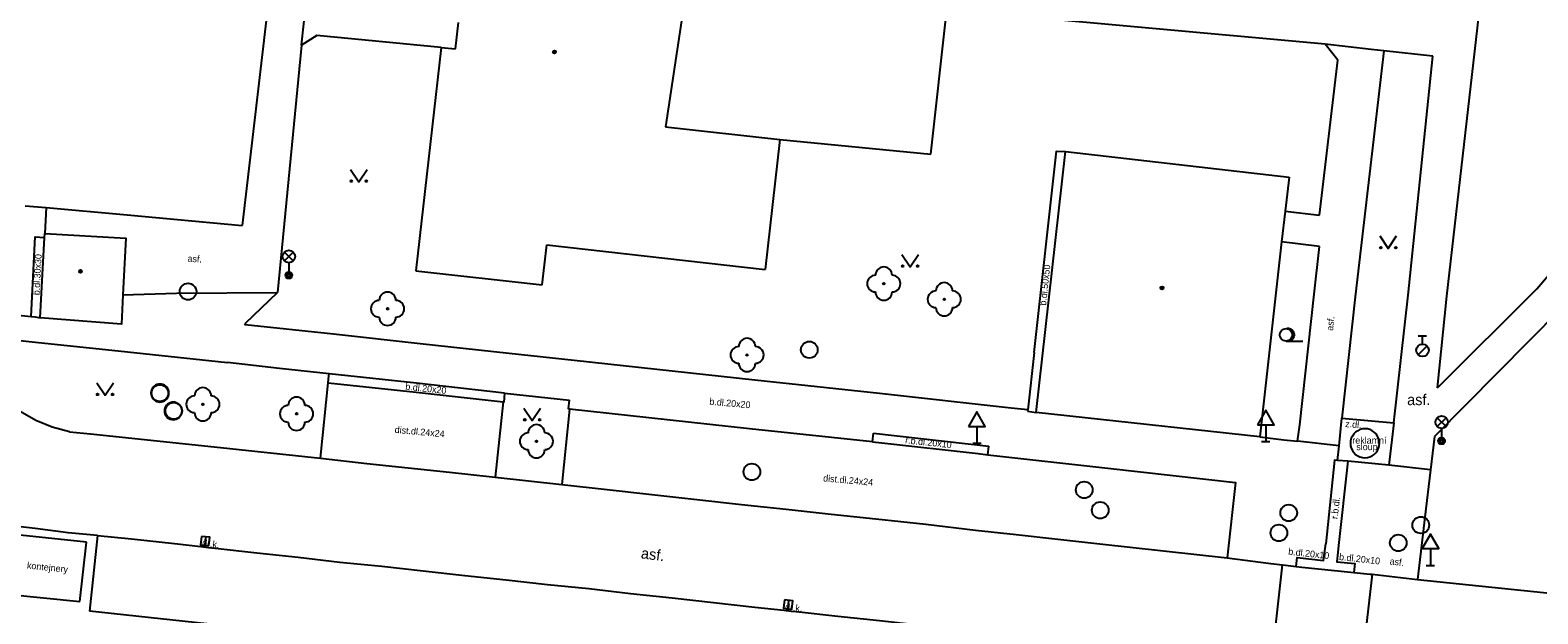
# Model space of a CAD drawing. Extents: x -595546 to -593986, y -1160845 to -1159202.
# Drawn here: x -594229.1 to -594138.7, y -1159845.4 to -1159810.4 of the extents above; entities that cross this region are included whole.
import ezdxf

# ---------------------------------------------------------------- set-up
doc = ezdxf.new("R2010")
doc.units = 0
for name, color, linetype in [('Level 22', 7, 'Continuous'), ('Level 27', 7, 'Continuous'), ('Level 28', 7, 'Continuous'), ('Level 33', 7, 'Continuous'), ('Level 34', 7, 'Continuous'), ('Level 36', 7, 'Continuous'), ('Level 39', 7, 'Continuous'), ('Specificka linie pasportu komunikaci', 7, 'Continuous'), ('TM - budovy zdene_ betonove - VP', 7, 'Continuous'), ('TM - chodniky - VP', 7, 'Continuous'), ('TM - komunikace - VP', 7, 'Continuous'), ('TM - plot zdeny_ ohradni zed - VP', 7, 'Continuous'), ('TM - pomocna konstrukcni linie', 7, 'Continuous'), ('TM - popis povrchu', 7, 'Continuous'), ('TM - poznamka', 7, 'Continuous'), ('TM - predmet maleho rozsahu (zamereny obvodem)', 7, 'Continuous'), ('TM - rozhrani mezi zpev. plochami mezi sebou - VP', 7, 'Continuous'), ('TM - rozhrani ploch obecne - VP', 7, 'Continuous')]:
    doc.layers.add(name, color=color, linetype=linetype)

msp = doc.modelspace()

# ---------------------------------------------------------------- linework, layer by layer
at = {"layer": 'Level 22'}
for centre in [(-594177.91, -1159825.59), (-594174.28, -1159826.53), (-594207.69, -1159827.1), (-594186.12, -1159829.87), (-594218.78, -1159832.83), (-594213.15, -1159833.4), (-594198.76, -1159835.05)]:
    msp.add_circle(centre, 0.05, dxfattribs=at)
for centre, start, end in [((-594177.91, -1159825.09), 0, 180), ((-594178.41, -1159825.59), 90, 270), ((-594177.41, -1159825.59), 270, 90), ((-594174.28, -1159826.03), 0, 180), ((-594208.19, -1159827.1), 90, 270), ((-594207.69, -1159826.6), 0, 180), ((-594207.19, -1159827.1), 270, 90), ((-594177.91, -1159826.09), 180, 0), ((-594174.78, -1159826.53), 90, 270), ((-594173.78, -1159826.53), 270, 90), ((-594174.28, -1159827.03), 180, 0), ((-594207.69, -1159827.6), 180, 0), ((-594186.12, -1159829.37), 0, 180), ((-594186.62, -1159829.87), 90, 270), ((-594185.62, -1159829.87), 270, 90), ((-594186.12, -1159830.37), 180, 0), ((-594218.78, -1159832.33), 0, 180), ((-594219.28, -1159832.83), 90, 270), ((-594218.28, -1159832.83), 270, 90), ((-594213.65, -1159833.4), 90, 270), ((-594213.15, -1159832.9), 0, 180), ((-594212.65, -1159833.4), 270, 90), ((-594218.78, -1159833.33), 180, 0), ((-594213.15, -1159833.9), 180, 0), ((-594199.26, -1159835.05), 90, 270), ((-594198.76, -1159834.55), 0, 180), ((-594198.26, -1159835.05), 270, 90), ((-594198.76, -1159835.55), 180, 0)]:
    msp.add_arc(centre, 0.5, start, end, dxfattribs=at)
at = {"layer": 'Level 27'}
for p, q in [((-594218.617, -1159840.781), (-594218.663, -1159841.279)), ((-594183.627, -1159844.591), (-594183.673, -1159845.089))]:
    msp.add_line(p, q, dxfattribs=at)
for points in [[(-594218.866, -1159840.758), (-594218.912, -1159841.256), (-594218.414, -1159841.302), (-594218.368, -1159840.804)], [(-594183.876, -1159844.568), (-594183.922, -1159845.066), (-594183.424, -1159845.112), (-594183.378, -1159844.614)]]:
    msp.add_lwpolyline(points, close=True, dxfattribs=at)
for centre in [(-594219.67, -1159826.07), (-594182.38, -1159829.56), (-594221.36, -1159832.16), (-594220.53, -1159833.23), (-594185.83, -1159836.89), (-594165.88, -1159837.97), (-594164.92, -1159839.19), (-594153.61, -1159839.35), (-594154.2, -1159840.55), (-594145.68, -1159840.08), (-594147.03, -1159841.15)]:
    msp.add_circle(centre, 0.5, dxfattribs=at)
at = {"layer": 'Level 28'}
for p, q in [((-594145.838, -1159829.862), (-594145.308, -1159829.332)), ((-594145.83, -1159828.715), (-594145.33, -1159828.715)), ((-594145.58, -1159829.215), (-594145.58, -1159828.715))]:
    msp.add_line(p, q, dxfattribs=at)
msp.add_circle((-594145.58, -1159829.59), 0.375, dxfattribs=at)
at = {"layer": 'Level 33'}
for p, q in [((-594213.885, -1159824.23), (-594213.355, -1159823.7)), ((-594213.885, -1159823.7), (-594213.355, -1159824.23)), ((-594213.62, -1159824.34), (-594213.62, -1159825.09)), ((-594144.695, -1159834.17), (-594144.165, -1159833.64)), ((-594144.695, -1159833.64), (-594144.165, -1159834.17)), ((-594144.43, -1159834.28), (-594144.43, -1159835.03))]:
    msp.add_line(p, q, dxfattribs=at)
for centre, radius in [((-594213.62, -1159823.965), 0.375), ((-594213.62, -1159825.09), 0.2), ((-594213.62, -1159825.09), 0.145), ((-594213.62, -1159825.09), 0.0876), ((-594144.43, -1159833.905), 0.375), ((-594144.43, -1159835.03), 0.2), ((-594144.43, -1159835.03), 0.145), ((-594144.43, -1159835.03), 0.0876)]:
    msp.add_circle(centre, radius, dxfattribs=at)
at = {"layer": 'Level 34'}
for p, q in [((-594172.32, -1159834.152), (-594172.32, -1159835.17)), ((-594154.99, -1159834.052), (-594154.99, -1159835.07)), ((-594172.57, -1159835.17), (-594172.07, -1159835.17)), ((-594155.24, -1159835.07), (-594154.74, -1159835.07)), ((-594145.1, -1159841.482), (-594145.1, -1159842.5)), ((-594145.35, -1159842.5), (-594144.85, -1159842.5))]:
    msp.add_line(p, q, dxfattribs=at)
for points in [[(-594172.82, -1159834.152), (-594171.82, -1159834.152), (-594172.32, -1159833.286)], [(-594155.49, -1159834.052), (-594154.49, -1159834.052), (-594154.99, -1159833.186)], [(-594145.6, -1159841.482), (-594144.6, -1159841.482), (-594145.1, -1159840.616)]]:
    msp.add_lwpolyline(points, close=True, dxfattribs=at)
at = {"layer": 'Level 36'}
msp.add_line((-594153.77, -1159829.035), (-594152.77, -1159829.035), dxfattribs=at)
for points in [[(-594209.92, -1159818.74), (-594209.42, -1159819.49), (-594208.92, -1159818.74)], [(-594148.13, -1159822.73), (-594147.63, -1159823.48), (-594147.13, -1159822.73)], [(-594176.83, -1159823.84), (-594176.33, -1159824.59), (-594175.83, -1159823.84)], [(-594225.15, -1159831.54), (-594224.65, -1159832.29), (-594224.15, -1159831.54)], [(-594199.51, -1159833.06), (-594199.01, -1159833.81), (-594198.51, -1159833.06)]]:
    msp.add_lwpolyline(points, dxfattribs=at)
for centre, radius in [((-594209.87, -1159819.44), 0.05), ((-594208.971, -1159819.44), 0.05), ((-594148.08, -1159823.43), 0.05), ((-594147.181, -1159823.43), 0.05), ((-594176.78, -1159824.54), 0.05), ((-594175.881, -1159824.54), 0.05), ((-594153.77, -1159828.659), 0.375), ((-594225.1, -1159832.24), 0.05), ((-594224.201, -1159832.24), 0.05), ((-594199.46, -1159833.76), 0.05), ((-594198.561, -1159833.76), 0.05)]:
    msp.add_circle(centre, radius, dxfattribs=at)
msp.add_arc((-594153.645, -1159828.659), 0.375, 260.40593, 99.59407, dxfattribs=at)
at = {"layer": 'Level 39'}
for centre, radius in [((-594197.68, -1159811.69), 0.09), ((-594197.68, -1159811.69), 0.0398), ((-594226.12, -1159824.86), 0.09), ((-594226.12, -1159824.86), 0.0398), ((-594161.21, -1159825.85), 0.09), ((-594161.21, -1159825.85), 0.0398)]:
    msp.add_circle(centre, radius, dxfattribs=at)
at = {"layer": 'Specificka linie pasportu komunikaci'}
for points in [[(-594212.85, -1159811.28), (-594212.3, -1159806.14)], [(-594148.65, -1159811.54), (-594151.42, -1159811.23)], [(-594147.89, -1159811.62), (-594148.65, -1159811.54)], [(-594150.58, -1159835.33), (-594153.08, -1159835.04)], [(-594145.1, -1159836.77), (-594147.6, -1159836.49)]]:
    msp.add_lwpolyline(points, dxfattribs=at)
at = {"layer": 'TM - budovy zdene_ betonove - VP'}
for points in [[(-594189.99, -1159809.42), (-594191.02, -1159816.19)], [(-594203.61, -1159811.51), (-594203.43, -1159809.93)], [(-594204.48, -1159811.42), (-594205.99, -1159824.83)], [(-594204.48, -1159811.42), (-594203.61, -1159811.51)], [(-594191.02, -1159816.19), (-594184.15, -1159816.95)], [(-594184.15, -1159816.95), (-594185.03, -1159824.74)], [(-594168.77, -1159833.32), (-594168.21, -1159828.35), (-594167.01, -1159817.66)], [(-594167.01, -1159817.66), (-594153.59, -1159819.21)], [(-594153.59, -1159819.21), (-594153.83, -1159821.25)], [(-594153.83, -1159821.25), (-594154.04, -1159823.09)], [(-594228.54, -1159827.65), (-594228.28, -1159822.82)], [(-594228.28, -1159822.82), (-594228.27, -1159822.58)], [(-594228.27, -1159822.58), (-594223.41, -1159822.87), (-594223.58, -1159826.26)], [(-594198.41, -1159825.67), (-594198.14, -1159823.26)], [(-594198.14, -1159823.26), (-594185.03, -1159824.74)], [(-594154.04, -1159823.09), (-594155.34, -1159834.79)], [(-594205.99, -1159824.83), (-594198.41, -1159825.67)], [(-594223.58, -1159826.26), (-594223.67, -1159828.03), (-594228.54, -1159827.65)], [(-594155.34, -1159834.79), (-594168.77, -1159833.32)]]:
    msp.add_lwpolyline(points, dxfattribs=at)
at = {"layer": 'TM - chodniky - VP'}
for points in [[(-594144.68, -1159831.85), (-594144.11, -1159826.34), (-594139.8, -1159788.51)], [(-594175.09, -1159817.82), (-594174.13, -1159809.17)], [(-594151.42, -1159811.23), (-594174.13, -1159809.17)], [(-594211.94, -1159810.71), (-594212.85, -1159811.28)], [(-594204.48, -1159811.42), (-594211.94, -1159810.71)], [(-594150.66, -1159812.18), (-594151.42, -1159811.23)], [(-594212.85, -1159811.28), (-594214.29, -1159826.13)], [(-594147.89, -1159811.62), (-594149.61, -1159826.39), (-594150.41, -1159833.66)], [(-594144.95, -1159811.95), (-594147.89, -1159811.62)], [(-594147.3, -1159833.94), (-594146.43, -1159826.29), (-594144.95, -1159811.95)], [(-594151.76, -1159821.49), (-594150.66, -1159812.18)], [(-594184.15, -1159816.95), (-594175.09, -1159817.82)], [(-594228.18, -1159821.03), (-594228.27, -1159822.58)], [(-594153.83, -1159821.25), (-594151.76, -1159821.49)], [(-594229.09, -1159827.57), (-594228.84, -1159822.79), (-594228.28, -1159822.82)], [(-594133.11, -1159822.76), (-594137.31, -1159827.15), (-594144.86, -1159834.76)], [(-594138.71, -1159825.91), (-594135.55, -1159822.21)], [(-594151.75, -1159823.36), (-594154.04, -1159823.09)], [(-594152.94, -1159834.06), (-594152.07, -1159826.22), (-594151.75, -1159823.36)], [(-594210.93, -1159828.62), (-594216.24, -1159828.06), (-594216.22, -1159827.97), (-594214.29, -1159826.13)], [(-594144.68, -1159831.85), (-594138.71, -1159825.91)], [(-594232.44, -1159827.23), (-594232.18, -1159827.25), (-594229.09, -1159827.57)], [(-594232.31, -1159828.73), (-594232.01, -1159828.77), (-594228.65, -1159829.12), (-594223.86, -1159829.63), (-594217.31, -1159830.33)], [(-594169.27, -1159833.16), (-594170.27, -1159833.06), (-594178.16, -1159832.19), (-594185.66, -1159831.39), (-594196.49, -1159830.21), (-594200.4, -1159829.79), (-594205.73, -1159829.21), (-594210.93, -1159828.62)], [(-594211.2, -1159831.01), (-594214.18, -1159830.69), (-594217.31, -1159830.33)], [(-594211.26, -1159831.55), (-594211.21, -1159831.13)], [(-594211.21, -1159831.13), (-594211.2, -1159831.01)], [(-594200.67, -1159832.16), (-594200.71, -1159832.7), (-594200.76, -1159832.69)], [(-594200.67, -1159832.16), (-594196.77, -1159832.58)], [(-594196.78, -1159833.12), (-594196.83, -1159833.11), (-594196.77, -1159832.58)], [(-594169.27, -1159833.16), (-594169.28, -1159833.24)], [(-594169.28, -1159833.24), (-594168.77, -1159833.32)], [(-594150.41, -1159833.66), (-594147.3, -1159833.94)], [(-594153.08, -1159835.04), (-594152.94, -1159834.06)], [(-594144.86, -1159834.76), (-594145.1, -1159836.77)], [(-594155.34, -1159834.79), (-594153.9, -1159834.96)], [(-594153.9, -1159834.96), (-594153.08, -1159835.04)], [(-594145.1, -1159836.77), (-594145.44, -1159839.61)], [(-594145.44, -1159839.61), (-594145.88, -1159843.34)]]:
    msp.add_lwpolyline(points, dxfattribs=at)
at = {"layer": 'TM - komunikace - VP'}
for points in [[(-594212.36, -1159787.39), (-594216.43, -1159822.11)], [(-594229.45, -1159820.92), (-594228.18, -1159821.03)], [(-594228.18, -1159821.03), (-594223.32, -1159821.46), (-594216.43, -1159822.11)], [(-594211.71, -1159836.07), (-594211.26, -1159831.55)], [(-594211.26, -1159831.55), (-594205.97, -1159832.11), (-594200.76, -1159832.69)], [(-594228.81, -1159833.8), (-594229.74, -1159833.26), (-594230.58, -1159832.6)], [(-594200.76, -1159832.69), (-594201.24, -1159837.21)], [(-594226.78, -1159834.48), (-594227.82, -1159834.21), (-594228.81, -1159833.8)], [(-594196.78, -1159833.12), (-594197.24, -1159837.65)], [(-594178.59, -1159835.09), (-594185.97, -1159834.31), (-594196.78, -1159833.12)], [(-594226.78, -1159834.48), (-594225.53, -1159834.61), (-594218.11, -1159835.39), (-594211.71, -1159836.07)], [(-594178.59, -1159835.09), (-594178.03, -1159835.15), (-594172.25, -1159835.79)], [(-594172.25, -1159835.79), (-594171.66, -1159835.86)], [(-594171.66, -1159835.86), (-594164.46, -1159836.66), (-594156.8, -1159837.53), (-594157.31, -1159842.04)], [(-594201.24, -1159837.21), (-594197.24, -1159837.65)], [(-594225.11, -1159840.71), (-594226.87, -1159840.54), (-594228.85, -1159840.28), (-594230.07, -1159840.15)], [(-594225.11, -1159840.71), (-594225.59, -1159845.24)], [(-594157.31, -1159842.04), (-594154.68, -1159842.38)], [(-594154.68, -1159842.38), (-594153.99, -1159842.47)], [(-594153.99, -1159842.47), (-594153.81, -1159842.49)], [(-594153.81, -1159842.49), (-594153.17, -1159842.57)], [(-594153.17, -1159842.57), (-594152.82, -1159842.61), (-594149.88, -1159842.91), (-594149.69, -1159842.93)], [(-594149.69, -1159842.93), (-594148.72, -1159843.02)], [(-594148.72, -1159843.02), (-594148.6, -1159843.03)], [(-594148.6, -1159843.03), (-594145.88, -1159843.34)], [(-594145.88, -1159843.34), (-594138.32, -1159844.12), (-594125.35, -1159845.55)], [(-594213.54, -1159846.55), (-594225.59, -1159845.24)]]:
    msp.add_lwpolyline(points, dxfattribs=at)
at = {"layer": 'TM - plot zdeny_ ohradni zed - VP'}
for points in [[(-594225.77, -1159841.1), (-594230.12, -1159840.64)], [(-594226.17, -1159844.66), (-594225.77, -1159841.1)], [(-594230.52, -1159844.23), (-594226.17, -1159844.66)]]:
    msp.add_lwpolyline(points, dxfattribs=at)
at = {"layer": 'TM - pomocna konstrukcni linie'}
msp.add_lwpolyline([(-594168.89, -1159829.73), (-594167.54, -1159817.64), (-594167.01, -1159817.66)], dxfattribs=at)
at = {"layer": 'TM - predmet maleho rozsahu (zamereny obvodem)'}
msp.add_lwpolyline([(-594148.16, -1159835.17), (-594148.17, -1159835.02), (-594148.21, -1159834.87), (-594148.27, -1159834.74), (-594148.36, -1159834.61), (-594148.47, -1159834.5), (-594148.59, -1159834.42), (-594148.73, -1159834.35), (-594148.88, -1159834.31), (-594149.03, -1159834.3), (-594149.18, -1159834.31), (-594149.33, -1159834.35), (-594149.46, -1159834.42), (-594149.59, -1159834.5), (-594149.7, -1159834.61), (-594149.78, -1159834.74), (-594149.85, -1159834.87), (-594149.89, -1159835.02), (-594149.9, -1159835.17), (-594149.89, -1159835.32), (-594149.85, -1159835.47), (-594149.78, -1159835.61), (-594149.7, -1159835.73), (-594149.59, -1159835.84), (-594149.46, -1159835.93), (-594149.33, -1159835.99), (-594149.18, -1159836.03), (-594149.03, -1159836.04), (-594148.88, -1159836.03), (-594148.73, -1159835.99), (-594148.59, -1159835.93), (-594148.47, -1159835.84), (-594148.36, -1159835.73), (-594148.27, -1159835.61), (-594148.21, -1159835.47), (-594148.17, -1159835.32), (-594148.16, -1159835.17)], dxfattribs=at)
at = {"layer": 'TM - rozhrani mezi zpev. plochami mezi sebou - VP'}
for points in [[(-594223.58, -1159826.26), (-594220.37, -1159826.17), (-594214.29, -1159826.13)], [(-594229.09, -1159827.57), (-594228.85, -1159827.59), (-594228.54, -1159827.65)], [(-594200.67, -1159832.16), (-594205.95, -1159831.57), (-594211.2, -1159831.01)], [(-594150.58, -1159835.33), (-594150.41, -1159833.66)], [(-594178.59, -1159835.09), (-594178.53, -1159834.57)], [(-594178.53, -1159834.57), (-594171.6, -1159835.34)], [(-594147.3, -1159833.94), (-594147.6, -1159836.49)], [(-594171.66, -1159835.86), (-594171.6, -1159835.34)], [(-594150.67, -1159836.21), (-594150.58, -1159835.33)], [(-594211.71, -1159836.07), (-594208.94, -1159836.38), (-594206.45, -1159836.65), (-594203.98, -1159836.91), (-594201.24, -1159837.21)], [(-594150.67, -1159836.21), (-594150.86, -1159836.19), (-594151.38, -1159841.21)], [(-594150.06, -1159836.25), (-594150.67, -1159836.21)], [(-594150.06, -1159836.25), (-594150.62, -1159841.31)], [(-594147.6, -1159836.49), (-594150.06, -1159836.25)], [(-594197.24, -1159837.65), (-594194.51, -1159837.95), (-594191.83, -1159838.25), (-594189.13, -1159838.54), (-594186.45, -1159838.84), (-594183.77, -1159839.13), (-594181.07, -1159839.43), (-594178.39, -1159839.71), (-594175.38, -1159840.03), (-594172.41, -1159840.38), (-594169.97, -1159840.65), (-594167.46, -1159840.93)], [(-594225.11, -1159840.71), (-594223.06, -1159840.9)], [(-594223.06, -1159840.9), (-594220.49, -1159841.19), (-594218.91, -1159841.37), (-594218.44, -1159841.42), (-594218.04, -1159841.47), (-594215.53, -1159841.74), (-594213.05, -1159842.01), (-594210.55, -1159842.3), (-594208.04, -1159842.55), (-594205.55, -1159842.82), (-594203.06, -1159843.1), (-594200.58, -1159843.37), (-594198.09, -1159843.64), (-594195.61, -1159843.89), (-594193.12, -1159844.18), (-594190.62, -1159844.45), (-594188.13, -1159844.73), (-594185.66, -1159845.01), (-594183.91, -1159845.19), (-594183.46, -1159845.24), (-594183.16, -1159845.27), (-594180.67, -1159845.54), (-594178.16, -1159845.81), (-594175.66, -1159846.08)], [(-594167.46, -1159840.93), (-594164.95, -1159841.2), (-594157.31, -1159842.04)], [(-594153.17, -1159842.57), (-594153.1, -1159842.02), (-594151.52, -1159842.2), (-594151.44, -1159841.63)], [(-594151.44, -1159841.63), (-594151.38, -1159841.21)], [(-594150.66, -1159841.72), (-594150.72, -1159842.29), (-594149.64, -1159842.39), (-594149.69, -1159842.93)], [(-594150.62, -1159841.31), (-594150.66, -1159841.72)]]:
    msp.add_lwpolyline(points, dxfattribs=at)
at = {"layer": 'TM - rozhrani ploch obecne - VP'}
for points in [[(-594168.89, -1159829.73), (-594169.27, -1159833.16)], [(-594220.82, -1159832.16), (-594220.83, -1159832.07), (-594220.85, -1159831.97), (-594220.89, -1159831.89), (-594220.95, -1159831.81), (-594221.01, -1159831.75), (-594221.09, -1159831.69), (-594221.18, -1159831.65), (-594221.27, -1159831.63), (-594221.36, -1159831.62), (-594221.45, -1159831.63), (-594221.55, -1159831.65), (-594221.63, -1159831.69), (-594221.71, -1159831.75), (-594221.77, -1159831.81), (-594221.83, -1159831.89), (-594221.87, -1159831.97), (-594221.89, -1159832.07), (-594221.9, -1159832.16), (-594221.89, -1159832.25), (-594221.87, -1159832.34), (-594221.83, -1159832.43), (-594221.77, -1159832.51), (-594221.71, -1159832.57), (-594221.63, -1159832.63), (-594221.55, -1159832.67), (-594221.45, -1159832.69), (-594221.36, -1159832.7), (-594221.27, -1159832.69), (-594221.18, -1159832.67), (-594221.09, -1159832.63), (-594221.01, -1159832.57), (-594220.95, -1159832.51), (-594220.89, -1159832.43), (-594220.85, -1159832.34), (-594220.83, -1159832.25), (-594220.82, -1159832.16)], [(-594220.03, -1159833.23), (-594220.04, -1159833.14), (-594220.06, -1159833.05), (-594220.1, -1159832.97), (-594220.16, -1159832.89), (-594220.22, -1159832.83), (-594220.3, -1159832.78), (-594220.38, -1159832.74), (-594220.47, -1159832.71), (-594220.56, -1159832.71), (-594220.65, -1159832.71), (-594220.74, -1159832.74), (-594220.82, -1159832.78), (-594220.9, -1159832.83), (-594220.96, -1159832.89), (-594221.02, -1159832.97), (-594221.06, -1159833.05), (-594221.08, -1159833.14), (-594221.09, -1159833.23), (-594221.08, -1159833.33), (-594221.06, -1159833.41), (-594221.02, -1159833.5), (-594220.96, -1159833.57), (-594220.9, -1159833.64), (-594220.82, -1159833.69), (-594220.74, -1159833.73), (-594220.65, -1159833.75), (-594220.56, -1159833.76), (-594220.47, -1159833.75), (-594220.38, -1159833.73), (-594220.3, -1159833.69), (-594220.22, -1159833.64), (-594220.16, -1159833.57), (-594220.1, -1159833.5), (-594220.06, -1159833.41), (-594220.04, -1159833.33), (-594220.03, -1159833.23)], [(-594154.64, -1159848.37), (-594154.29, -1159845.16), (-594153.99, -1159842.47)], [(-594148.6, -1159843.03), (-594148.91, -1159845.81), (-594149.24, -1159848.95)]]:
    msp.add_lwpolyline(points, dxfattribs=at)

# ---------------------------------------------------------------- texts
at = {"layer": 'TM - popis povrchu'}
for s, height, rotation, p in [('b.dl.30x30', 0.4, 87, (-594228.58, -1159826.29)), ('asf.', 0.4, 356.25219, (-594219.71, -1159824.27)), ('b.dl.50x50', 0.4, 84, (-594168.17, -1159826.92)), ('asf.', 0.4, 84, (-594150.95, -1159828.43)), ('b.dl.20x20', 0.4, 353.97814, (-594206.64, -1159831.95)), ('b.dl.20x20', 0.4, 354.86582, (-594188.39, -1159832.85)), ('z.dl.', 0.4, 355, (-594150.23, -1159834.19)), ('dist.dl.24x24', 0.4, 354.86582, (-594207.28, -1159834.54)), ('r.b.dl.20x10', 0.4, 354, (-594176.64, -1159835.17)), ('dist.dl.24x24', 0.4, 354.86582, (-594181.56, -1159837.45)), ('r.b.dl.', 0.4, 83.68467, (-594150.67, -1159839.73)), ('dr.k.', 0.4, 353, (-594218.84, -1159841.33)), ('asf.', 0.65, 353, (-594192.51, -1159842.07)), ('b.dl.20x10', 0.4, 353.7338, (-594153.65, -1159841.85)), ('b.dl.20x10', 0.4, 353.7338, (-594150.6, -1159842.17)), ('asf.', 0.4, 353, (-594147.57, -1159842.43)), ('dr.k.', 0.4, 354, (-594183.85, -1159845.18))]:
    msp.add_text(s, height=height, rotation=rotation, dxfattribs=at).set_placement(p)
msp.add_text('asf.', height=0.65, dxfattribs=at).set_placement((-594146.5, -1159832.88))
at = {"layer": 'TM - poznamka'}
for s, p in [('reklamní', (-594149.79, -1159835.19)), ('sloup', (-594149.55, -1159835.58))]:
    msp.add_text(s, height=0.4, dxfattribs=at).set_placement(p)
msp.add_text('kontejnery', height=0.4, rotation=354, dxfattribs=at).set_placement((-594229.35, -1159842.68))

doc.saveas('drawing.dxf')
